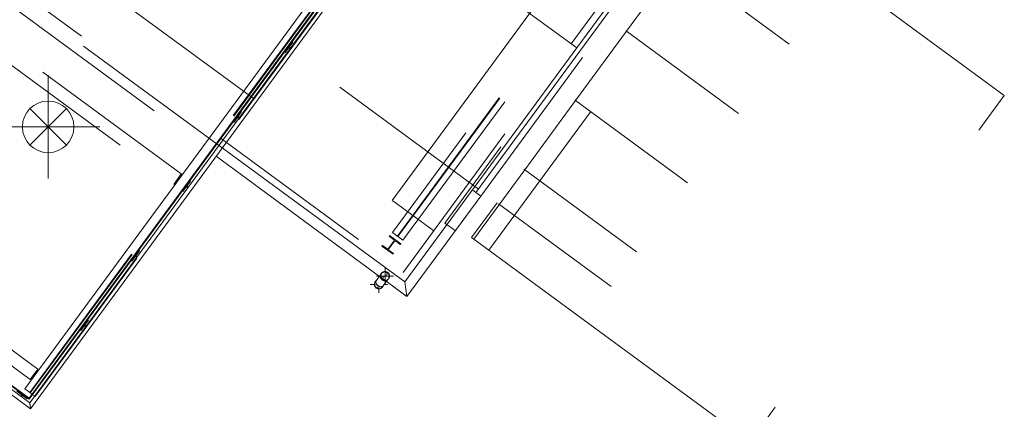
# Model space of a CAD drawing. Header units: metres. Extents: x 135583 to 135939, y 457896 to 458258.
# Tile 494 of 599: x 135771.61 to 135783.07, y 458064.45 to 458068.99. Entities that reach past the tile are written whole.
import ezdxf

# ---------------------------------------------------------------- set-up
doc = ezdxf.new("R2010")
doc.units = ezdxf.units.M
doc.linetypes.add('Hidden', pattern=[4, 2, -2])
doc.layers.add('NIEUWE INSTALLATIE', color=250, linetype='Continuous', lineweight=0)

msp = doc.modelspace()

# ---------------------------------------------------------------- linework, layer by layer
at = {"layer": 'NIEUWE INSTALLATIE', "linetype": 'Hidden'}
for p, q in [((135776.949, 458067.015), (135756.36, 458082.141)), ((135755.448, 458080.95), (135773.897, 458067.396)), ((135755.448, 458080.95), (135773.897, 458067.396)), ((135773.493, 458067.19), (135758.364, 458078.306)), ((135773.493, 458067.19), (135758.364, 458078.306)), ((135758.275, 458078.185), (135773.404, 458067.069)), ((135758.275, 458078.185), (135773.404, 458067.069)), ((135773.968, 458067.493), (135764.226, 458074.65)), ((135773.968, 458067.493), (135764.226, 458074.65)), ((135764.273, 458074.715), (135776.075, 458066.044)), ((135764.273, 458074.715), (135776.075, 458066.044)), ((135771.729, 458064.646), (135778.486, 458073.843)), ((135771.729, 458064.646), (135778.486, 458073.843)), ((135771.735, 458064.641), (135778.492, 458073.838)), ((135771.735, 458064.641), (135778.492, 458073.838)), ((135771.793, 458064.599), (135778.549, 458073.796)), ((135771.793, 458064.599), (135778.549, 458073.796)), ((135771.793, 458064.599), (135778.549, 458073.796)), ((135771.793, 458064.599), (135778.549, 458073.796)), ((135769.508, 458071.613), (135776.43, 458066.528)), ((135769.508, 458071.613), (135776.43, 458066.528)), ((135778.028, 458068.704), (135779.982, 458071.363)), ((135778.028, 458068.704), (135779.982, 458071.363)), ((135779.171, 458070.892), (135775.95, 458066.508)), ((135779.171, 458070.892), (135775.95, 458066.508)), ((135776.007, 458066.466), (135779.228, 458070.85)), ((135776.007, 458066.466), (135779.228, 458070.85)), ((135776.013, 458066.462), (135779.234, 458070.846)), ((135776.013, 458066.462), (135779.234, 458070.846)), ((135776.071, 458066.419), (135779.292, 458070.803)), ((135776.071, 458066.419), (135779.292, 458070.803)), ((135779.578, 458070.729), (135776.559, 458066.619)), ((135779.578, 458070.729), (135776.559, 458066.619)), ((135777.072, 458066.304), (135780.032, 458070.334)), ((135777.072, 458066.304), (135780.032, 458070.334)), ((135776.976, 458066.933), (135779.403, 458070.238)), ((135776.976, 458066.933), (135779.403, 458070.238)), ((135776.075, 458066.044), (135778.028, 458068.704)), ((135776.075, 458066.044), (135778.028, 458068.704)), ((135766.669, 458068.607), (135771.778, 458064.854)), ((135766.669, 458068.607), (135771.778, 458064.854)), ((135766.673, 458068.613), (135771.782, 458064.859)), ((135766.673, 458068.613), (135771.782, 458064.859)), ((135773.493, 458067.19), (135773.404, 458067.069)), ((135773.493, 458067.19), (135773.404, 458067.069)), ((135773.494, 458067.19), (135773.46, 458067.144)), ((135773.494, 458067.19), (135773.46, 458067.144)), ((135773.493, 458067.19), (135773.494, 458067.19)), ((135773.493, 458067.19), (135773.494, 458067.19)), ((135773.438, 458067.114), (135773.405, 458067.069)), ((135773.438, 458067.114), (135773.405, 458067.069)), ((135773.405, 458067.069), (135773.405, 458067.069)), ((135773.405, 458067.069), (135773.405, 458067.069)), ((135773.445, 458067.123), (135773.454, 458067.136)), ((135773.445, 458067.123), (135773.454, 458067.136)), ((135773.447, 458067.127), (135773.447, 458067.126)), ((135773.447, 458067.127), (135773.447, 458067.126)), ((135773.452, 458067.132), (135773.451, 458067.133)), ((135773.452, 458067.132), (135773.451, 458067.133)), ((135778.493, 458065.88), (135777.183, 458066.843)), ((135776.559, 458066.619), (135776.68, 458066.531)), ((135776.559, 458066.619), (135776.68, 458066.531)), ((135776.071, 458066.419), (135775.95, 458066.508)), ((135776.071, 458066.419), (135775.95, 458066.508)), ((135775.965, 458066.408), (135775.904, 458066.324)), ((135775.965, 458066.408), (135775.904, 458066.324)), ((135775.909, 458066.32), (135775.97, 458066.404)), ((135775.909, 458066.32), (135775.97, 458066.404)), ((135775.917, 458066.473), (135775.912, 458066.465)), ((135775.917, 458066.473), (135775.912, 458066.465)), ((135775.912, 458066.465), (135775.962, 458066.429)), ((135775.912, 458066.465), (135775.962, 458066.429)), ((135776.046, 458066.378), (135775.917, 458066.473)), ((135776.046, 458066.378), (135775.917, 458066.473)), ((135775.991, 458066.407), (135776.041, 458066.371)), ((135775.991, 458066.407), (135776.041, 458066.371)), ((135776.041, 458066.371), (135776.046, 458066.378)), ((135776.041, 458066.371), (135776.046, 458066.378)), ((135775.833, 458066.357), (135775.827, 458066.35)), ((135775.833, 458066.357), (135775.827, 458066.35)), ((135775.827, 458066.35), (135775.956, 458066.255)), ((135775.827, 458066.35), (135775.956, 458066.255)), ((135775.883, 458066.321), (135775.833, 458066.357)), ((135775.883, 458066.321), (135775.833, 458066.357)), ((135775.962, 458066.263), (135775.912, 458066.299)), ((135775.962, 458066.263), (135775.912, 458066.299)), ((135775.956, 458066.255), (135775.962, 458066.263)), ((135775.956, 458066.255), (135775.962, 458066.263)), ((135775.801, 458065.998), (135775.877, 458065.941)), ((135775.801, 458065.998), (135775.877, 458065.941)), ((135771.762, 458064.621), (135771.756, 458064.626)), ((135771.762, 458064.621), (135771.756, 458064.626)), ((135771.762, 458064.621), (135771.756, 458064.626)), ((135771.762, 458064.621), (135771.756, 458064.626)), ((135771.793, 458064.599), (135771.787, 458064.603)), ((135771.793, 458064.599), (135771.787, 458064.603)), ((135771.793, 458064.599), (135771.787, 458064.603)), ((135771.793, 458064.599), (135771.787, 458064.603))]:
    msp.add_line(p, q, dxfattribs=at)
at = {"layer": 'NIEUWE INSTALLATIE'}
for p, q in [((135778.619, 458073.968), (135771.721, 458064.579)), ((135771.723, 458064.568), (135778.63, 458073.97)), ((135778.672, 458073.976), (135771.729, 458064.526)), ((135771.74, 458064.458), (135778.74, 458073.986)), ((135778.429, 458073.885), (135771.672, 458064.688)), ((135778.429, 458073.885), (135771.672, 458064.688)), ((135778.093, 458068.657), (135780.094, 458071.38)), ((135775.946, 458066.883), (135779.143, 458071.235)), ((135775.946, 458066.883), (135779.143, 458071.235)), ((135779.857, 458070.462), (135783.068, 458068.103)), ((135779.347, 458070.279), (135776.919, 458066.975)), ((135778.093, 458068.657), (135775.969, 458070.217)), ((135775.969, 458070.217), (135778.093, 458068.657)), ((135778.673, 458068.851), (135779.265, 458069.657)), ((135780.566, 458068.701), (135779.265, 458069.657)), ((135779.265, 458069.657), (135780.566, 458068.701)), ((135778.081, 458068.045), (135778.673, 458068.851)), ((135778.673, 458068.851), (135778.663, 458068.858)), ((135778.663, 458068.858), (135778.673, 458068.851)), ((135779.974, 458067.895), (135778.673, 458068.851)), ((135778.673, 458068.851), (135779.974, 458067.895)), ((135771.824, 458064.917), (135766.715, 458068.671)), ((135771.824, 458064.917), (135766.715, 458068.671)), ((135774.79, 458068.725), (135774.701, 458068.604)), ((135774.742, 458068.661), (135774.748, 458068.669)), ((135774.748, 458068.669), (135774.765, 458068.656)), ((135774.782, 458068.731), (135774.79, 458068.725)), ((135774.701, 458068.604), (135774.693, 458068.61)), ((135774.759, 458068.648), (135774.742, 458068.661)), ((135776.092, 458065.933), (135778.093, 458068.657)), ((135766.626, 458068.55), (135771.735, 458064.796)), ((135766.626, 458068.55), (135771.735, 458064.796)), ((135771.944, 458067.139), (135771.944, 458068.339)), ((135783.068, 458068.103), (135782.772, 458067.7)), ((135777.489, 458067.239), (135778.081, 458068.045)), ((135778.081, 458068.045), (135778.071, 458068.052)), ((135778.071, 458068.052), (135778.081, 458068.045)), ((135779.382, 458067.089), (135778.081, 458068.045)), ((135778.081, 458068.045), (135779.382, 458067.089)), ((135771.731, 458067.951), (135772.156, 458067.527)), ((135772.156, 458067.951), (135771.731, 458067.527)), ((135774.195, 458067.916), (135774.106, 458067.795)), ((135774.187, 458067.922), (135774.195, 458067.916)), ((135774.106, 458067.795), (135774.098, 458067.801)), ((135774.148, 458067.851), (135774.154, 458067.859)), ((135774.164, 458067.839), (135774.148, 458067.851)), ((135774.154, 458067.859), (135774.17, 458067.847)), ((135771.344, 458067.739), (135772.544, 458067.739)), ((135773.968, 458067.493), (135776.092, 458065.933)), ((135773.897, 458067.396), (135775.8, 458065.998)), ((135776.897, 458066.433), (135777.489, 458067.239)), ((135777.489, 458067.239), (135777.479, 458067.246)), ((135777.479, 458067.246), (135777.489, 458067.239)), ((135778.79, 458066.283), (135777.489, 458067.239)), ((135777.489, 458067.239), (135778.79, 458066.283)), ((135773.601, 458067.107), (135773.512, 458066.986)), ((135773.593, 458067.113), (135773.601, 458067.107)), ((135773.512, 458066.986), (135773.504, 458066.992)), ((135773.553, 458067.042), (135773.559, 458067.05)), ((135773.57, 458067.03), (135773.553, 458067.042)), ((135773.559, 458067.05), (135773.576, 458067.038)), ((135776.919, 458066.975), (135776.879, 458067.004)), ((135776.919, 458066.975), (135776.976, 458066.933)), ((135776.117, 458065.765), (135776.976, 458066.933)), ((135776.871, 458066.452), (135777.167, 458066.855)), ((135776.897, 458066.433), (135776.871, 458066.452)), ((135780.108, 458064.074), (135776.897, 458066.433)), ((135773.006, 458066.297), (135772.917, 458066.177)), ((135772.998, 458066.303), (135773.006, 458066.297)), ((135772.917, 458066.177), (135772.909, 458066.183)), ((135772.959, 458066.233), (135772.965, 458066.241)), ((135772.975, 458066.221), (135772.959, 458066.233)), ((135772.965, 458066.241), (135772.981, 458066.229)), ((135775.863, 458065.902), (135775.863, 458066.101)), ((135775.812, 458066.017), (135775.761, 458065.948)), ((135775.763, 458066.002), (135775.963, 458066.002)), ((135775.791, 458065.989), (135775.791, 458066.005)), ((135775.842, 458065.889), (135775.893, 458065.958)), ((135775.877, 458065.941), (135776.117, 458065.765)), ((135776.117, 458065.765), (135776.092, 458065.933)), ((135776.092, 458065.933), (135776.117, 458065.765)), ((135776.236, 458065.925), (135776.195, 458065.869)), ((135775.691, 458065.905), (135775.753, 458065.905)), ((135775.791, 458065.873), (135775.791, 458065.883)), ((135775.791, 458065.805), (135775.791, 458065.87)), ((135775.854, 458065.905), (135775.891, 458065.905)), ((135776.012, 458065.841), (135775.955, 458065.883)), ((135776.117, 458065.764), (135776.06, 458065.806)), ((135776.16, 458065.821), (135776.118, 458065.764)), ((135776.118, 458065.764), (135776.117, 458065.765)), ((135776.117, 458065.765), (135776.117, 458065.764)), ((135772.412, 458065.488), (135772.323, 458065.367)), ((135772.404, 458065.494), (135772.412, 458065.488)), ((135772.323, 458065.367), (135772.315, 458065.373)), ((135772.364, 458065.424), (135772.37, 458065.432)), ((135772.381, 458065.412), (135772.364, 458065.424)), ((135772.37, 458065.432), (135772.387, 458065.42)), ((135770.79, 458065.156), (135771.74, 458064.458)), ((135771.729, 458064.526), (135770.819, 458065.195)), ((135770.837, 458065.219), (135771.723, 458064.568)), ((135771.721, 458064.579), (135770.841, 458065.226)), ((135771.824, 458064.917), (135771.735, 458064.796)), ((135771.824, 458064.917), (135771.735, 458064.796)), ((135771.7, 458064.572), (135771.579, 458064.661)), ((135771.756, 458064.626), (135771.672, 458064.688)), ((135771.756, 458064.626), (135771.672, 458064.688)), ((135771.624, 458064.603), (135771.636, 458064.619)), ((135771.644, 458064.614), (135771.632, 458064.597)), ((135771.636, 458064.619), (135771.644, 458064.614)), ((135771.706, 458064.58), (135771.7, 458064.572)), ((135771.723, 458064.568), (135771.721, 458064.579)), ((135771.787, 458064.603), (135771.762, 458064.621)), ((135771.787, 458064.603), (135771.762, 458064.621)), ((135780.404, 458064.477), (135780.108, 458064.074))]:
    msp.add_line(p, q, dxfattribs=at)
at = {"layer": 'NIEUWE INSTALLATIE', "flags": 128}
for points in [[(135775.82, 458066.033), (135775.822, 458066.034), (135775.823, 458066.036), (135775.824, 458066.038), (135775.826, 458066.039), (135775.827, 458066.04), (135775.829, 458066.042), (135775.831, 458066.043), (135775.832, 458066.044), (135775.834, 458066.046), (135775.836, 458066.047), (135775.838, 458066.048), (135775.839, 458066.049), (135775.841, 458066.05), (135775.843, 458066.05), (135775.845, 458066.051), (135775.847, 458066.052), (135775.849, 458066.052), (135775.851, 458066.053), (135775.853, 458066.053), (135775.855, 458066.054), (135775.857, 458066.054), (135775.86, 458066.054), (135775.862, 458066.054), (135775.864, 458066.054), (135775.866, 458066.054), (135775.868, 458066.054), (135775.87, 458066.054), (135775.872, 458066.053), (135775.874, 458066.053), (135775.876, 458066.052), (135775.878, 458066.052), (135775.88, 458066.051), (135775.882, 458066.05), (135775.884, 458066.049), (135775.886, 458066.049), (135775.888, 458066.048), (135775.89, 458066.047), (135775.891, 458066.045), (135775.893, 458066.044)], [(135775.894, 458066.044), (135775.895, 458066.043), (135775.897, 458066.041), (135775.898, 458066.04), (135775.9, 458066.038), (135775.901, 458066.037), (135775.903, 458066.035), (135775.904, 458066.034), (135775.905, 458066.032), (135775.906, 458066.03), (135775.908, 458066.028), (135775.909, 458066.027), (135775.91, 458066.025), (135775.91, 458066.023), (135775.911, 458066.021), (135775.912, 458066.019), (135775.913, 458066.017), (135775.913, 458066.015), (135775.914, 458066.013), (135775.914, 458066.011), (135775.914, 458066.009), (135775.915, 458066.007), (135775.915, 458066.005), (135775.915, 458066.003), (135775.915, 458066), (135775.915, 458065.998), (135775.915, 458065.996), (135775.914, 458065.994), (135775.914, 458065.992), (135775.914, 458065.99), (135775.913, 458065.988), (135775.913, 458065.986), (135775.912, 458065.984), (135775.911, 458065.982), (135775.91, 458065.98), (135775.909, 458065.978), (135775.908, 458065.976), (135775.907, 458065.975), (135775.906, 458065.973), (135775.905, 458065.971)], [(135775.759, 458065.95), (135775.758, 458065.949), (135775.758, 458065.947), (135775.757, 458065.946), (135775.756, 458065.945), (135775.755, 458065.944), (135775.754, 458065.943), (135775.754, 458065.942), (135775.753, 458065.941), (135775.752, 458065.94), (135775.752, 458065.939), (135775.751, 458065.939), (135775.751, 458065.938), (135775.75, 458065.937), (135775.75, 458065.937)], [(135775.81, 458066.019), (135775.811, 458066.02), (135775.812, 458066.021), (135775.813, 458066.023), (135775.814, 458066.024), (135775.815, 458066.025), (135775.815, 458066.026), (135775.816, 458066.027), (135775.817, 458066.028), (135775.817, 458066.028), (135775.818, 458066.029), (135775.818, 458066.03), (135775.819, 458066.031), (135775.819, 458066.032), (135775.82, 458066.032)], [(135775.905, 458065.971), (135775.904, 458065.97), (135775.904, 458065.969), (135775.903, 458065.968), (135775.903, 458065.968), (135775.902, 458065.967), (135775.901, 458065.966), (135775.901, 458065.965), (135775.9, 458065.964), (135775.899, 458065.963), (135775.899, 458065.962), (135775.898, 458065.961), (135775.897, 458065.96), (135775.896, 458065.959), (135775.895, 458065.958), (135775.895, 458065.957)], [(135775.834, 458065.874), (135775.834, 458065.875), (135775.835, 458065.875), (135775.835, 458065.876), (135775.836, 458065.877), (135775.836, 458065.878), (135775.837, 458065.878), (135775.838, 458065.879), (135775.838, 458065.88), (135775.839, 458065.881), (135775.84, 458065.882), (135775.841, 458065.883), (135775.841, 458065.884), (135775.842, 458065.886), (135775.843, 458065.887), (135775.844, 458065.888)]]:
    msp.add_lwpolyline(points, dxfattribs=at)
at = {"layer": 'NIEUWE INSTALLATIE'}
for centre, radius, start, end in [((135771.944, 458067.739), 0.3, 0, 180), ((135771.944, 458067.739), 0.3, 180, 0), ((135775.863, 458066.002), 0.05, 0, 180), ((135775.863, 458066.027), 0.025, 270, 90), ((135775.863, 458066.002), 0.05, 180, 0), ((135775.791, 458065.905), 0.05, 180, 324.2352)]:
    msp.add_arc(centre, radius, start, end, dxfattribs=at)
at = {"layer": 'NIEUWE INSTALLATIE', "linetype": 'Hidden'}
for centre, major_axis, ratio, start_param, end_param in [((135773.438, 458067.114), (0.0089, 0.0121), 0.002578, 4.712389, 6.283185), ((135773.438, 458067.114), (0.0089, 0.0121), 0.002578, 4.712389, 6.283185), ((135773.46, 458067.144), (0.0089, 0.0121), 0.002578, 3.141593, 4.712389), ((135773.46, 458067.144), (0.0089, 0.0121), 0.002578, 3.141593, 4.712389), ((135775.953, 458066.417), (0.0128, 0.0078), 1, 5.105088, 6.675884), ((135775.953, 458066.417), (0.0128, 0.0078), 1, 5.105088, 6.675884), ((135775.982, 458066.395), (0.0139, 0.0056), 1, 0.553574, 2.124371), ((135775.982, 458066.395), (0.0139, 0.0056), 1, 0.553574, 2.124371), ((135775.892, 458066.333), (0.0012, 0.015), 1, 2.588018, 4.158815), ((135775.892, 458066.333), (0.0012, 0.015), 1, 2.588018, 4.158815), ((135775.921, 458066.311), (0.0012, 0.015), 1, 1.017222, 2.588018), ((135775.921, 458066.311), (0.0012, 0.015), 1, 1.017222, 2.588018)]:
    msp.add_ellipse(centre, major_axis=major_axis, ratio=ratio, start_param=start_param, end_param=end_param, dxfattribs=at)
at = {"layer": 'NIEUWE INSTALLATIE'}
for centre, major_axis, ratio, start_param, end_param in [((135775.863, 458066.002), (-0.0144, 0.0504), 1, 5.371228, 8.512821), ((135775.863, 458066.002), (-0.0429, 0.03), 1, 1.547985, 4.689578), ((135775.791, 458065.905), (0.0435, 0.0292), 1, 1.655094, 3.487689), ((135775.791, 458065.905), (-0.0355, 0.0352), 1, 0.202172, 0.780621), ((135775.802, 458065.919), (-0.0403, 0.0296), 0.707107, 0, 1.570796), ((135775.802, 458065.919), (-0.0422, 0.031), 0.707107, 6.021386, 7.853982), ((135775.852, 458065.988), (-0.0422, 0.031), 0.707107, 0, 1.570796), ((135775.852, 458065.988), (-0.0403, 0.0296), 0.707107, 0, 1.570796), ((135775.852, 458065.988), (-0.0422, 0.031), 0.707107, 1.570796, 3.336177), ((135775.852, 458065.988), (-0.0403, 0.0296), 0.707107, 1.570796, 3.141593), ((135775.863, 458065.977), (-0.0213, 0.0131), 1, 5.265963, 8.407556), ((135775.791, 458065.905), (0.0342, 0.0397), 1, 3.218885, 4.984266), ((135775.791, 458065.88), (0.0174, 0.018), 1, 2.693792, 3.911144), ((135775.802, 458065.919), (-0.0422, 0.031), 0.707107, 1.570796, 3.403392), ((135775.802, 458065.919), (-0.0403, 0.0296), 0.707107, 1.570796, 3.141593)]:
    msp.add_ellipse(centre, major_axis=major_axis, ratio=ratio, start_param=start_param, end_param=end_param, dxfattribs=at)
msp.add_open_spline([(135771.74, 458064.458), (135771.74, 458064.458), (135771.74, 458064.459), (135771.739, 458064.461), (135771.739, 458064.463), (135771.739, 458064.465), (135771.738, 458064.467), (135771.738, 458064.469), (135771.738, 458064.471), (135771.737, 458064.474), (135771.737, 458064.477), (135771.737, 458064.479), (135771.736, 458064.481), (135771.736, 458064.483), (135771.736, 458064.485), (135771.735, 458064.488), (135771.735, 458064.49), (135771.735, 458064.492), (135771.734, 458064.494), (135771.734, 458064.496), (135771.734, 458064.499), (135771.733, 458064.501), (135771.733, 458064.503), (135771.733, 458064.505), (135771.732, 458064.507), (135771.732, 458064.509), (135771.732, 458064.511), (135771.731, 458064.513), (135771.731, 458064.515), (135771.731, 458064.517), (135771.73, 458064.519), (135771.73, 458064.521), (135771.73, 458064.523), (135771.73, 458064.525), (135771.729, 458064.526), (135771.729, 458064.526)], degree=3, knots=[0, 0, 0, 0, 0.083333, 0.125, 0.166667, 0.208333, 0.229167, 0.25, 0.291667, 0.333333, 0.354167, 0.375, 0.395833, 0.416667, 0.4375, 0.458333, 0.479167, 0.5, 0.520833, 0.541667, 0.5625, 0.583333, 0.604167, 0.625, 0.645833, 0.666667, 0.6875, 0.708333, 0.75, 0.770833, 0.791667, 0.833333, 0.875, 0.916667, 1, 1, 1, 1], dxfattribs=at)

doc.saveas('drawing.dxf')
